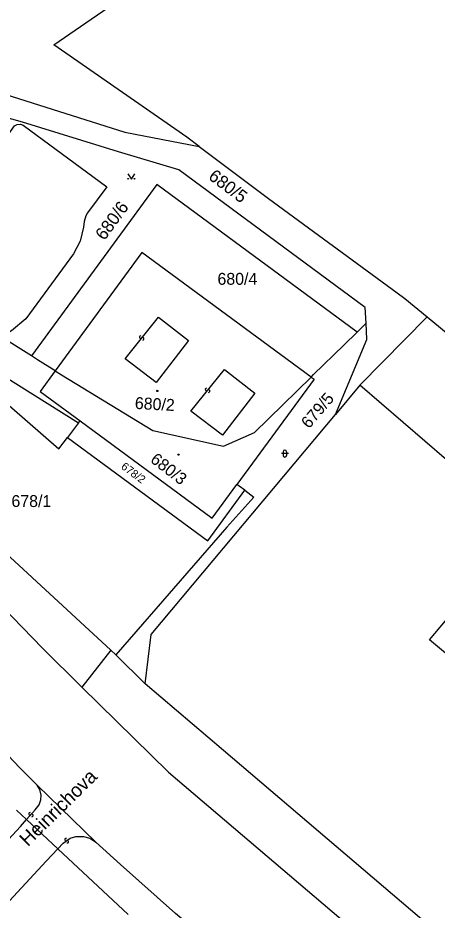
# Model space of a CAD drawing. Extents: x -600391 to -599491, y -1160176 to -1159402.
# Drawn here: x -599852.1 to -599792.2, y -1159960.8 to -1159833.2 of the extents above; entities that cross this region are included whole.
import ezdxf

# ---------------------------------------------------------------- set-up
doc = ezdxf.new("R2010")
doc.units = 0
for name, color, linetype in [('Level 1', 7, 'Continuous'), ('Level 11', 7, 'Continuous'), ('Level 13', 7, 'Continuous'), ('Level 3', 7, 'Continuous'), ('Level 4', 7, 'Continuous'), ('Level 5', 7, 'Continuous')]:
    doc.layers.add(name, color=color, linetype=linetype)

msp = doc.modelspace()

# ---------------------------------------------------------------- linework, layer by layer
at = {"layer": 'Level 1'}
for points in [[(-599826.2, -1159851.6), (-599827.97, -1159850.26), (-599846.98, -1159837.04), (-599811.52, -1159812.6)], [(-599773.09, -1160009.38), (-599799.04, -1159987.23), (-599829.62, -1159961.28), (-599837.47, -1159954.27), (-599840.96, -1159951.06), (-599849.35, -1159942.91), (-599851.83, -1159940.43), (-599873.22, -1159917.84), (-599880.94, -1159909.13), (-599886.42, -1159902.9), (-599888.35, -1159901.21), (-599897.08, -1159890.32), (-599918.8, -1159863.43), (-599945.39, -1159830.39)], [(-599867.53, -1159841.81), (-599865.48, -1159841.33), (-599863.93, -1159841.32), (-599862.44, -1159841.52), (-599860.49, -1159842.06), (-599836.82, -1159849.52), (-599826.2, -1159851.6)], [(-599802.37, -1159876.87), (-599802.48, -1159874.63), (-599829.11, -1159854.91), (-599837.75, -1159852.34), (-599851.45, -1159848.13), (-599863.2, -1159844.81), (-599863.52, -1159844.99), (-599863.67, -1159845.39), (-599863.56, -1159845.75)], [(-599863.56, -1159845.75), (-599860.44, -1159848.04), (-599858.54, -1159846.94), (-599853.86, -1159850.39), (-599852.6, -1159848.66), (-599852.21, -1159848.45), (-599851.77, -1159848.41), (-599851.35, -1159848.54), (-599839.41, -1159857.34), (-599842.17, -1159861.08), (-599842.4, -1159861.52), (-599842.63, -1159862.31), (-599842.74, -1159863.13), (-599843.22, -1159865.12), (-599844.16, -1159866.95), (-599850.99, -1159876.22), (-599853.03, -1159877.96), (-599854.51, -1159878.82)], [(-599826.2, -1159851.6), (-599816.33, -1159859.05), (-599797.92, -1159872.52), (-599796.83, -1159873.31), (-599793.64, -1159875.94)], [(-599898.7, -1159855.54), (-599898.1, -1159855.94), (-599895.97, -1159857.5), (-599865.88, -1159877.06), (-599843.46, -1159891.13)], [(-599803.66, -1159878.13), (-599832.28, -1159857.04), (-599850.19, -1159881.54)], [(-599904.11, -1159859.22), (-599903.7, -1159859.73), (-599903.4, -1159859.92), (-599878.1, -1159890.84), (-599872.76, -1159897.2), (-599868.72, -1159901.82), (-599863.32, -1159907.89), (-599859.78, -1159911.65), (-599855.8, -1159915.94), (-599848.61, -1159923.35), (-599842.97, -1159928.9)], [(-599810.23, -1159884.57), (-599834.42, -1159866.74), (-599846.8, -1159883.68)], [(-599806.74, -1159889.9), (-599802.25, -1159879.2), (-599802.37, -1159876.87)], [(-599802.37, -1159876.87), (-599803.66, -1159878.13)], [(-599803.24, -1159885.72), (-599793.64, -1159875.94)], [(-599793.64, -1159875.94), (-599782.21, -1159885.38), (-599766.96, -1159900.14), (-599748.82, -1159916.3), (-599731.65, -1159926.12), (-599705.21, -1159948.48), (-599697.25, -1159960.78), (-599624.79, -1160016.2), (-599608.79, -1160028.24), (-599611.57, -1160032.42)], [(-599838.86, -1159923.6), (-599861.36, -1159902.83), (-599866.69, -1159897.96), (-599875.35, -1159887.96), (-599866.16, -1159877.35), (-599863.83, -1159879.55), (-599846.25, -1159894.82), (-599845.04, -1159893.23)], [(-599810.23, -1159884.57), (-599809.87, -1159884.22), (-599805.56, -1159879.99), (-599803.66, -1159878.13)], [(-599850.19, -1159881.54), (-599854.51, -1159878.82)], [(-599846.8, -1159883.68), (-599849.3, -1159882.1), (-599850.19, -1159881.54)], [(-599846.8, -1159883.68), (-599848.96, -1159886.63), (-599843.24, -1159890.84)], [(-599846.8, -1159883.68), (-599845.87, -1159884.26), (-599832.85, -1159892.2), (-599822.74, -1159894.47), (-599818.29, -1159892.48), (-599810.23, -1159884.57)], [(-599810.23, -1159884.57), (-599809.81, -1159884.88), (-599820.82, -1159899.92)], [(-599803.24, -1159885.72), (-599806.74, -1159889.9)], [(-599713.49, -1159963.12), (-599721.48, -1159956.34), (-599756.81, -1159925.79), (-599803.24, -1159885.72)], [(-599833.95, -1159928.46), (-599833.09, -1159921.39), (-599806.74, -1159889.9)], [(-599843.46, -1159891.13), (-599845.04, -1159893.23)], [(-599843.46, -1159891.13), (-599843.24, -1159890.84)], [(-599843.24, -1159890.84), (-599824.36, -1159904.74), (-599820.82, -1159899.92)], [(-599845.04, -1159893.23), (-599825, -1159907.99), (-599819.7, -1159900.76)], [(-599819.7, -1159900.76), (-599820.5, -1159900.16), (-599820.82, -1159899.92)], [(-599888.35, -1159901.21), (-599886.42, -1159902.9), (-599880.94, -1159909.13), (-599873.22, -1159917.84), (-599851.83, -1159940.43), (-599849.35, -1159942.91)], [(-599819.7, -1159900.76), (-599818.4, -1159901.74), (-599822.26, -1159906.04), (-599838.13, -1159924.28)], [(-599780.22, -1159932.33), (-599789.15, -1159924.83), (-599789.59, -1159925.26), (-599793.31, -1159922.15), (-599789.01, -1159917.02), (-599785.28, -1159920.17), (-599785.56, -1159920.58), (-599777.54, -1159927.28)], [(-599838.86, -1159923.6), (-599842.97, -1159928.9)], [(-599838.86, -1159923.6), (-599838.13, -1159924.28)], [(-599838.13, -1159924.28), (-599833.95, -1159928.46)], [(-599842.97, -1159928.9), (-599830.58, -1159941.08), (-599767.82, -1159994.56)], [(-599707.8, -1160039.08), (-599761.26, -1159990.41), (-599822.74, -1159937.99), (-599833.95, -1159928.46)], [(-599840.96, -1159951.06), (-599849.35, -1159942.91)], [(-599852.3, -1159946.48), (-599850.87, -1159947.82)], [(-599850.87, -1159947.82), (-599846.4, -1159952.01)], [(-599773.09, -1160009.38), (-599799.04, -1159987.23), (-599829.62, -1159961.28), (-599837.47, -1159954.27), (-599840.96, -1159951.06)], [(-599846.4, -1159952.01), (-599836.35, -1159961.44)]]:
    msp.add_lwpolyline(points, dxfattribs=at)
at = {"layer": 'Level 13'}
for centre, start, end in [((-599834.56, -1159878.86), 89.0764, 321.1744), ((-599834.28, -1159879.09), 268.8619, 141.4519), ((-599825.16, -1159886.34), 88.4429, 320.5409), ((-599824.88, -1159886.58), 268.2285, 140.8185), ((-599850.4, -1159947.02), 85.503, 317.601), ((-599850.12, -1159947.26), 265.2885, 137.8785), ((-599845.25, -1159950.71), 71.7321, 303.8301), ((-599845.05, -1159951.01), 251.5177, 124.1077)]:
    msp.add_arc(centre, 0.184, start, end, dxfattribs=at)
at = {"layer": 'Level 3'}
for points in [[(-599832.05, -1159875.98), (-599827.73, -1159879.36), (-599832.35, -1159885.33), (-599836.78, -1159881.97), (-599832.05, -1159875.98)], [(-599822.62, -1159883.49), (-599818.27, -1159886.88), (-599822.87, -1159892.88), (-599827.41, -1159889.42), (-599822.62, -1159883.49)], [(-599850.87, -1159947.82), (-599849.66, -1159946.47), (-599849.09, -1159945.75), (-599848.83, -1159945.01), (-599848.79, -1159944.35), (-599848.97, -1159943.53), (-599849.35, -1159942.91)], [(-599840.4, -1160038.88), (-599839.99, -1160038.6), (-599839.65, -1160038.21), (-599839.36, -1160037.6), (-599839.27, -1160036.72), (-599839.47, -1160036.06), (-599858.24, -1159989.71), (-599867.79, -1159966.21), (-599851.76, -1159948.82), (-599850.87, -1159947.82)], [(-599846.4, -1159952.01), (-599845.64, -1159951.2), (-599844.66, -1159950.53), (-599843.84, -1159950.27), (-599842.73, -1159950.25), (-599841.82, -1159950.5), (-599840.96, -1159951.06)], [(-599846.4, -1159952.01), (-599848.08, -1159953.82), (-599859.23, -1159965.79), (-599859.58, -1159966.58), (-599859.93, -1159967.38), (-599860.05, -1159968.25), (-599859.84, -1159969.13), (-599859.47, -1159970.12), (-599859.1, -1159971.11), (-599852.79, -1159986.79), (-599837.18, -1160025.28), (-599821.6, -1160063.84), (-599805.47, -1160103.79), (-599793.95, -1160133.25), (-599793.45, -1160134.12), (-599792.68, -1160134.75), (-599791.97, -1160134.96), (-599791.42, -1160135), (-599790.84, -1160134.89)]]:
    msp.add_lwpolyline(points, dxfattribs=at)
at = {"layer": 'Level 5'}
for p, q in [((-599813.97, -1159895.51), (-599814.47, -1159895.51)), ((-599814.22, -1159895.26), (-599814.22, -1159895.76)), ((-599813.47, -1159895.51), (-599813.97, -1159895.51)), ((-599813.72, -1159895.26), (-599813.72, -1159895.76))]:
    msp.add_line(p, q, dxfattribs=at)
msp.add_lwpolyline([(-599836.41, -1159855.5), (-599835.91, -1159856.25), (-599835.41, -1159855.5)], dxfattribs=at)
for centre, radius in [((-599836.36, -1159856.2), 0.05), ((-599835.46, -1159856.2), 0.05), ((-599832.2, -1159886.55), 0.09), ((-599832.2, -1159886.55), 0.0521), ((-599829.17, -1159895.66), 0.09), ((-599829.17, -1159895.66), 0.0521)]:
    msp.add_circle(centre, radius, dxfattribs=at)
for centre, start, end in [((-599813.97, -1159895.26), 0, 180), ((-599813.97, -1159895.76), 180, 0)]:
    msp.add_arc(centre, 0.25, start, end, dxfattribs=at)

# ---------------------------------------------------------------- texts
at = {"layer": 'Level 11'}
msp.add_text('Heinrichova', height=2, rotation=44.5818, dxfattribs=at).set_placement((-599850.7, -1159951.8))
at = {"layer": 'Level 4'}
for s, height, rotation, p in [('680/5', 1.8, 322.954, (-599825.02, -1159856.15)), ('680/6', 1.8, 53.8324, (-599839.75, -1159865.14)), ('679/5', 1.7, 49.5, (-599810.52, -1159892.04)), ('680/2', 1.7, 356.8198, (-599835.44, -1159889.11)), ('680/3', 1.7, 322.2, (-599833.32, -1159896.61)), ('678/2', 1.14, 323.1109, (-599837.48, -1159897.57))]:
    msp.add_text(s, height=height, rotation=rotation, dxfattribs=at).set_placement(p)
for s, p in [('680/4', (-599823.6, -1159871.37)), ('678/1', (-599853.04, -1159903.15))]:
    msp.add_text(s, height=1.7, dxfattribs=at).set_placement(p)

doc.saveas('drawing.dxf')
